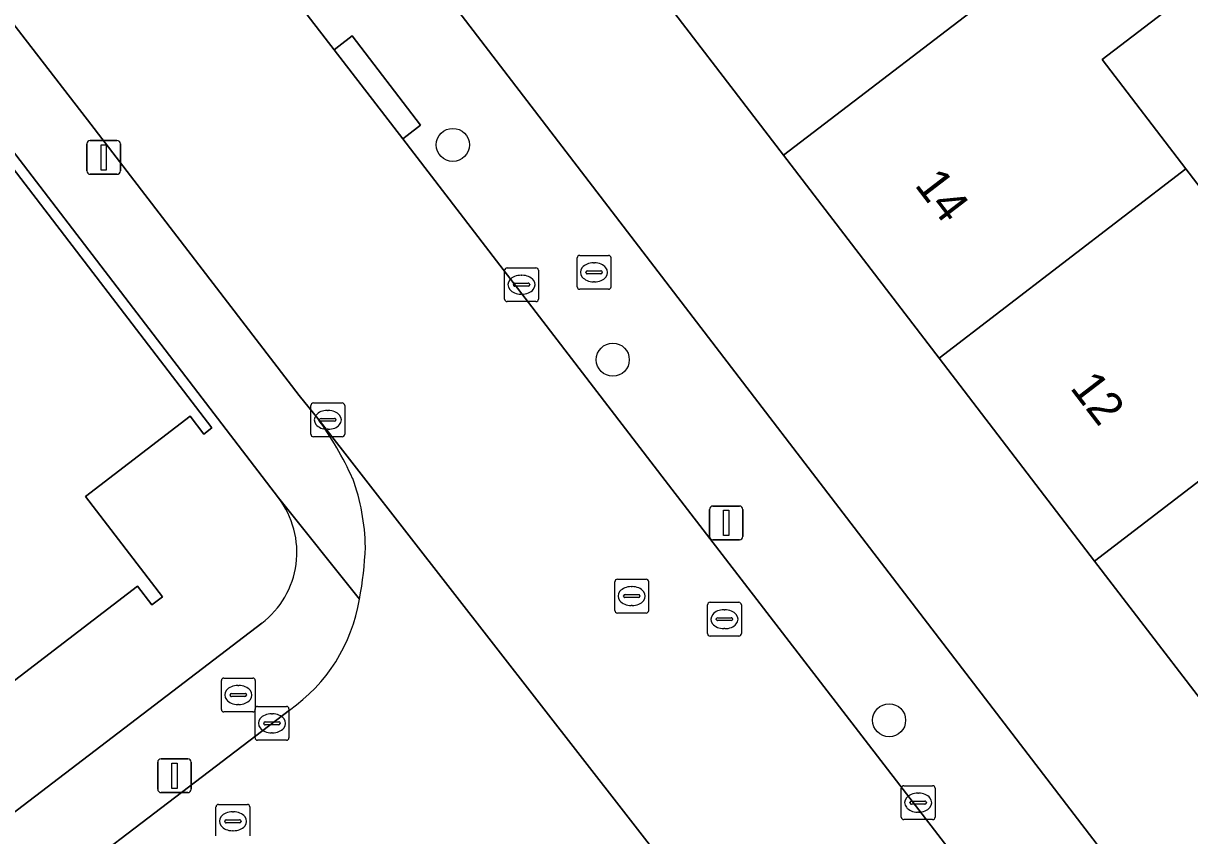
# Model space of a CAD drawing. Extents: x 159352 to 160617, y 385888 to 387323.
# Drawn here: x 160273.33 to 160307.82, y 386556.08 to 386580.1 of the extents above; entities that cross this region are included whole.
import ezdxf

# ---------------------------------------------------------------- set-up
doc = ezdxf.new("R2010")
doc.units = 0
for name, color, linetype in [('IMGEO_Boom', 7, 'Continuous'), ('IMGEO_Brandkraan', 7, 'Continuous'), ('IMGEO_Erf', 7, 'Continuous'), ('IMGEO_Kolk', 7, 'Continuous'), ('IMGEO_Lichtmast', 7, 'Continuous'), ('IMGEO_Pand', 7, 'Continuous'), ('IMGEO_Pand_nummerreeks', 7, 'Continuous'), ('IMGEO_Rijbaan_lokaal_open', 7, 'Continuous'), ('IMGEO_Rioolput', 7, 'Continuous'), ('IMGEO_Voetpad_open', 7, 'Continuous')]:
    doc.layers.add(name, color=color, linetype=linetype)

msp = doc.modelspace()

# ---------------------------------------------------------------- linework, layer by layer
at = {"layer": 'IMGEO_Boom'}
for centre in [(160286.03, 386576.509), (160290.761, 386570.155), (160298.934, 386559.491)]:
    msp.add_circle(centre, 0.489, dxfattribs=at)
at = {"layer": 'IMGEO_Brandkraan'}
for p, q in [((160289.707, 386572.313), (160289.707, 386573.165)), ((160289.782, 386573.239), (160290.634, 386573.239)), ((160290.195, 386573.019), (160290.22, 386573.019)), ((160290.708, 386573.165), (160290.708, 386572.313)), ((160289.966, 386572.733), (160289.966, 386572.745)), ((160290.404, 386572.696), (160290.006, 386572.696)), ((160290.009, 386572.782), (160290.407, 386572.782)), ((160290.45, 386572.745), (160290.45, 386572.733)), ((160290.218, 386572.459), (160290.193, 386572.459)), ((160290.634, 386572.239), (160289.782, 386572.239)), ((160279.185, 386559.812), (160279.185, 386560.664)), ((160279.26, 386560.738), (160280.112, 386560.738)), ((160280.186, 386560.664), (160280.186, 386559.812)), ((160279.444, 386560.232), (160279.444, 386560.244)), ((160279.882, 386560.195), (160279.484, 386560.195)), ((160279.487, 386560.281), (160279.885, 386560.281)), ((160279.673, 386560.518), (160279.698, 386560.518)), ((160279.928, 386560.244), (160279.928, 386560.232)), ((160279.696, 386559.958), (160279.671, 386559.958)), ((160280.112, 386559.738), (160279.26, 386559.738))]:
    msp.add_line(p, q, dxfattribs=at)
for points in [[(160289.707, 386572.313), (160289.707, 386573.165)], [(160289.782, 386573.239), (160290.634, 386573.239)], [(160290.708, 386573.165), (160290.708, 386572.313)], [(160290.634, 386572.239), (160289.782, 386572.239)], [(160279.185, 386559.812), (160279.185, 386560.664)], [(160279.26, 386560.738), (160280.112, 386560.738)], [(160280.186, 386560.664), (160280.186, 386559.812)], [(160280.112, 386559.738), (160279.26, 386559.738)]]:
    msp.add_lwpolyline(points, dxfattribs=at)
for centre, radius, start, end in [((160289.784, 386573.163), 0.0765, 91.552, 178.448), ((160289.784, 386573.163), 0.0765, 91.552, 178.448), ((160290.632, 386573.163), 0.0765, 1.552, 88.448), ((160290.632, 386573.163), 0.0765, 1.552, 88.448), ((160290.006, 386572.742), 0.0403, 85.8775, 175.7526), ((160290.003, 386572.732), 0.0366, 178.938, 274.7102), ((160290.407, 386572.739), 0.043, 264.8664, 352.4533), ((160290.411, 386572.744), 0.0386, 1.7309, 96.639), ((160289.784, 386572.315), 0.0765, 181.552, 268.448), ((160289.784, 386572.315), 0.0765, 181.552, 268.448), ((160290.632, 386572.315), 0.0765, 271.552, 358.448), ((160290.632, 386572.315), 0.0765, 271.552, 358.448), ((160279.262, 386560.662), 0.0765, 91.552, 178.448), ((160279.262, 386560.662), 0.0765, 91.552, 178.448), ((160280.11, 386560.662), 0.0765, 1.552, 88.448), ((160280.11, 386560.662), 0.0765, 1.552, 88.448), ((160279.484, 386560.241), 0.0403, 85.8775, 175.7526), ((160279.481, 386560.231), 0.0366, 178.938, 274.7102), ((160279.885, 386560.238), 0.043, 264.8664, 352.4533), ((160279.889, 386560.243), 0.0386, 1.7309, 96.639), ((160279.262, 386559.814), 0.0765, 181.552, 268.448), ((160279.262, 386559.814), 0.0765, 181.552, 268.448), ((160280.11, 386559.814), 0.0765, 271.552, 358.448), ((160280.11, 386559.814), 0.0765, 271.552, 358.448)]:
    msp.add_arc(centre, radius, start, end, dxfattribs=at)
for centre, major_axis, ratio, start_param, end_param in [((160290.194, 386572.739), (-0.387, 0.002), 0.722429, 4.712389, 7.853982), ((160290.219, 386572.739), (-0.39, 0.002), 0.717154, 1.570796, 4.712389), ((160279.672, 386560.238), (-0.387, 0.002), 0.722429, 4.712389, 7.853982), ((160279.697, 386560.238), (-0.39, 0.002), 0.717154, 1.570796, 4.712389)]:
    msp.add_ellipse(centre, major_axis=major_axis, ratio=ratio, start_param=start_param, end_param=end_param, dxfattribs=at)
at = {"layer": 'IMGEO_Erf'}
for points in [[(160314.206, 386552.197), (160309.608, 386558.199), (160305.01, 386564.199), (160300.412, 386570.201), (160295.814, 386576.202), (160291.36, 386582.015), (160290.79, 386581.578), (160290.558, 386581.881), (160290.875, 386582.124), (160289.288, 386584.196), (160294.106, 386587.888), (160295.693, 386585.816), (160298.193, 386587.732), (160301.265, 386590.086), (160299.761, 386592.055), (160299.488, 386592.413), (160285.267, 386581.678), (160327.174, 386527.009)], [(160280.874, 386566.065), (160268.192, 386582.619), (160260.447, 386576.685), (160262.661, 386573.783), (160260.634, 386572.237), (160258.419, 386575.14), (160253.917, 386571.711), (160252.987, 386572.931), (160251.362, 386571.692), (160248.865, 386569.788), (160248.18, 386569.265), (160255.889, 386559.212), (160259.263, 386561.799), (160257.845, 386563.658), (160263.832, 386568.249)], [(160272.536, 386576.445), (160278.907, 386568.136), (160278.668, 386567.953), (160278.26, 386568.484), (160275.165, 386566.11), (160277.441, 386563.142), (160277.131, 386562.905), (160276.704, 386563.461), (160270.897, 386559.008)], [(160246.671, 386536.612), (160280.38, 386562.359)]]:
    msp.add_lwpolyline(points, dxfattribs=at)
msp.add_lwpolyline([(160321.191, 386576.6), (160318.26, 386580.425), (160315.324, 386578.176), (160313.657, 386580.352), (160316.593, 386582.602), (160313.662, 386586.426), (160310.726, 386584.177), (160309.059, 386586.353), (160311.995, 386588.603), (160308.906, 386592.469), (160302.222, 386587.365), (160305.233, 386583.422), (160304.916, 386583.179), (160307.032, 386580.408), (160305.23, 386579.032), (160307.71, 386575.796), (160312.308, 386569.794), (160316.906, 386563.793), (160325.755, 386570.574), (160322.858, 386574.423), (160319.922, 386572.174), (160318.255, 386574.35)], close=True, dxfattribs=at)
msp.add_arc((160278.775, 386564.459), 2.643, 307.3856, 37.4292, dxfattribs=at)
at = {"layer": 'IMGEO_Kolk'}
for p, q in [((160287.562, 386571.947), (160287.562, 386572.799)), ((160287.637, 386572.873), (160288.489, 386572.873)), ((160288.05, 386572.653), (160288.075, 386572.653)), ((160288.563, 386572.799), (160288.563, 386571.947)), ((160287.821, 386572.367), (160287.821, 386572.379)), ((160288.259, 386572.33), (160287.861, 386572.33)), ((160287.864, 386572.416), (160288.262, 386572.416)), ((160288.305, 386572.379), (160288.305, 386572.367)), ((160288.073, 386572.093), (160288.048, 386572.093)), ((160288.489, 386571.873), (160287.637, 386571.873)), ((160281.907, 386568.876), (160282.759, 386568.876)), ((160281.832, 386567.95), (160281.832, 386568.802)), ((160282.32, 386568.656), (160282.345, 386568.656)), ((160282.833, 386568.802), (160282.833, 386567.95)), ((160282.091, 386568.37), (160282.091, 386568.382)), ((160282.529, 386568.333), (160282.131, 386568.333)), ((160282.134, 386568.419), (160282.532, 386568.419)), ((160282.575, 386568.382), (160282.575, 386568.37)), ((160282.759, 386567.876), (160281.907, 386567.876)), ((160282.343, 386568.096), (160282.318, 386568.096)), ((160280.256, 386559.9), (160281.108, 386559.9)), ((160280.181, 386558.974), (160280.181, 386559.826)), ((160280.669, 386559.68), (160280.694, 386559.68)), ((160281.182, 386559.826), (160281.182, 386558.974)), ((160280.44, 386559.394), (160280.44, 386559.406)), ((160280.878, 386559.357), (160280.48, 386559.357)), ((160280.483, 386559.443), (160280.881, 386559.443)), ((160280.924, 386559.406), (160280.924, 386559.394)), ((160281.108, 386558.9), (160280.256, 386558.9)), ((160280.692, 386559.12), (160280.667, 386559.12)), ((160299.292, 386556.628), (160299.292, 386557.48)), ((160299.367, 386557.554), (160300.219, 386557.554)), ((160300.293, 386557.48), (160300.293, 386556.628)), ((160299.594, 386557.097), (160299.992, 386557.097)), ((160299.78, 386557.334), (160299.805, 386557.334)), ((160299.551, 386557.048), (160299.551, 386557.06)), ((160299.989, 386557.011), (160299.591, 386557.011)), ((160299.803, 386556.774), (160299.778, 386556.774)), ((160300.035, 386557.06), (160300.035, 386557.048)), ((160300.219, 386556.554), (160299.367, 386556.554))]:
    msp.add_line(p, q, dxfattribs=at)
for points in [[(160287.562, 386571.947), (160287.562, 386572.799)], [(160287.637, 386572.873), (160288.489, 386572.873)], [(160288.563, 386572.799), (160288.563, 386571.947)], [(160288.489, 386571.873), (160287.637, 386571.873)], [(160281.907, 386568.876), (160282.759, 386568.876)], [(160281.832, 386567.95), (160281.832, 386568.802)], [(160282.833, 386568.802), (160282.833, 386567.95)], [(160282.759, 386567.876), (160281.907, 386567.876)], [(160280.256, 386559.9), (160281.108, 386559.9)], [(160280.181, 386558.974), (160280.181, 386559.826)], [(160281.182, 386559.826), (160281.182, 386558.974)], [(160281.108, 386558.9), (160280.256, 386558.9)], [(160299.292, 386556.628), (160299.292, 386557.48)], [(160299.367, 386557.554), (160300.219, 386557.554)], [(160300.293, 386557.48), (160300.293, 386556.628)], [(160300.219, 386556.554), (160299.367, 386556.554)]]:
    msp.add_lwpolyline(points, dxfattribs=at)
for centre, radius, start, end in [((160287.639, 386572.797), 0.0765, 91.552, 178.448), ((160287.639, 386572.797), 0.0765, 91.552, 178.448), ((160288.487, 386572.797), 0.0765, 1.552, 88.448), ((160288.487, 386572.797), 0.0765, 1.552, 88.448), ((160287.861, 386572.376), 0.0403, 85.8775, 175.7526), ((160287.858, 386572.366), 0.0366, 178.938, 274.7102), ((160288.262, 386572.373), 0.043, 264.8664, 352.4533), ((160288.266, 386572.378), 0.0386, 1.7309, 96.639), ((160287.639, 386571.949), 0.0765, 181.552, 268.448), ((160287.639, 386571.949), 0.0765, 181.552, 268.448), ((160288.487, 386571.949), 0.0765, 271.552, 358.448), ((160288.487, 386571.949), 0.0765, 271.552, 358.448), ((160281.909, 386568.8), 0.0765, 91.552, 178.448), ((160281.909, 386568.8), 0.0765, 91.552, 178.448), ((160282.757, 386568.8), 0.0765, 1.552, 88.448), ((160282.757, 386568.8), 0.0765, 1.552, 88.448), ((160282.131, 386568.379), 0.0403, 85.8775, 175.7526), ((160282.128, 386568.369), 0.0366, 178.938, 274.7102), ((160282.532, 386568.376), 0.043, 264.8664, 352.4533), ((160282.536, 386568.381), 0.0386, 1.7309, 96.639), ((160281.909, 386567.952), 0.0765, 181.552, 268.448), ((160281.909, 386567.952), 0.0765, 181.552, 268.448), ((160282.757, 386567.952), 0.0765, 271.552, 358.448), ((160282.757, 386567.952), 0.0765, 271.552, 358.448), ((160280.258, 386559.824), 0.0765, 91.552, 178.448), ((160280.258, 386559.824), 0.0765, 91.552, 178.448), ((160281.106, 386559.824), 0.0765, 1.552, 88.448), ((160281.106, 386559.824), 0.0765, 1.552, 88.448), ((160280.48, 386559.403), 0.0403, 85.8775, 175.7526), ((160280.477, 386559.393), 0.0366, 178.938, 274.7102), ((160280.881, 386559.4), 0.043, 264.8664, 352.4533), ((160280.885, 386559.405), 0.0386, 1.7309, 96.639), ((160280.258, 386558.976), 0.0765, 181.552, 268.448), ((160280.258, 386558.976), 0.0765, 181.552, 268.448), ((160281.106, 386558.976), 0.0765, 271.552, 358.448), ((160281.106, 386558.976), 0.0765, 271.552, 358.448), ((160299.369, 386557.478), 0.0765, 91.552, 178.448), ((160299.369, 386557.478), 0.0765, 91.552, 178.448), ((160300.217, 386557.478), 0.0765, 1.552, 88.448), ((160300.217, 386557.478), 0.0765, 1.552, 88.448), ((160299.591, 386557.057), 0.0403, 85.8775, 175.7526), ((160299.996, 386557.059), 0.0386, 1.7309, 96.639), ((160299.588, 386557.047), 0.0366, 178.938, 274.7102), ((160299.992, 386557.054), 0.043, 264.8664, 352.4533), ((160299.369, 386556.63), 0.0765, 181.552, 268.448), ((160299.369, 386556.63), 0.0765, 181.552, 268.448), ((160300.217, 386556.63), 0.0765, 271.552, 358.448), ((160300.217, 386556.63), 0.0765, 271.552, 358.448)]:
    msp.add_arc(centre, radius, start, end, dxfattribs=at)
for centre, major_axis, ratio, start_param, end_param in [((160288.049, 386572.373), (-0.387, 0.002), 0.722429, 4.712389, 7.853982), ((160288.074, 386572.373), (-0.39, 0.002), 0.717154, 1.570796, 4.712389), ((160282.319, 386568.376), (-0.387, 0.002), 0.722429, 4.712389, 7.853982), ((160282.344, 386568.376), (-0.39, 0.002), 0.717154, 1.570796, 4.712389), ((160280.668, 386559.4), (-0.387, 0.002), 0.722429, 4.712389, 7.853982), ((160280.693, 386559.4), (-0.39, 0.002), 0.717154, 1.570796, 4.712389), ((160299.779, 386557.054), (-0.387, 0.002), 0.722429, 4.712389, 7.853982), ((160299.804, 386557.054), (-0.39, 0.002), 0.717154, 1.570796, 4.712389)]:
    msp.add_ellipse(centre, major_axis=major_axis, ratio=ratio, start_param=start_param, end_param=end_param, dxfattribs=at)
at = {"layer": 'IMGEO_Lichtmast'}
for p, q in [((160275.208, 386575.739), (160275.208, 386576.539)), ((160275.208, 386576.539), (160275.208, 386575.739)), ((160275.308, 386576.639), (160276.098, 386576.639)), ((160276.098, 386576.639), (160275.308, 386576.639)), ((160276.198, 386576.539), (160276.198, 386575.739)), ((160276.198, 386575.739), (160276.198, 386576.539)), ((160276.098, 386575.639), (160275.308, 386575.639)), ((160275.308, 386575.639), (160276.098, 386575.639)), ((160293.62, 386564.927), (160293.62, 386565.727)), ((160293.62, 386565.727), (160293.62, 386564.927)), ((160293.72, 386565.827), (160294.51, 386565.827)), ((160294.51, 386565.827), (160293.72, 386565.827)), ((160294.61, 386565.727), (160294.61, 386564.927)), ((160294.61, 386564.927), (160294.61, 386565.727)), ((160294.51, 386564.827), (160293.72, 386564.827)), ((160293.72, 386564.827), (160294.51, 386564.827)), ((160277.303, 386557.45), (160277.303, 386558.25)), ((160277.303, 386558.25), (160277.303, 386557.45)), ((160277.403, 386558.35), (160278.193, 386558.35)), ((160278.193, 386558.35), (160277.403, 386558.35)), ((160278.293, 386558.25), (160278.293, 386557.45)), ((160278.293, 386557.45), (160278.293, 386558.25)), ((160278.193, 386557.35), (160277.403, 386557.35)), ((160277.403, 386557.35), (160278.193, 386557.35))]:
    msp.add_line(p, q, dxfattribs=at)
for points in [[(160275.628, 386576.514), (160275.778, 386576.514), (160275.778, 386575.764), (160275.628, 386575.764), (160275.628, 386576.514)], [(160294.04, 386565.702), (160294.19, 386565.702), (160294.19, 386564.952), (160294.04, 386564.952), (160294.04, 386565.702)], [(160277.723, 386558.225), (160277.873, 386558.225), (160277.873, 386557.475), (160277.723, 386557.475), (160277.723, 386558.225)]]:
    msp.add_lwpolyline(points, dxfattribs=at)
for centre, start, end in [((160275.308, 386576.539), 90, 180), ((160275.308, 386576.539), 90, 180), ((160276.098, 386576.539), 0, 90), ((160276.098, 386576.539), 360, 90), ((160275.308, 386575.739), 180, 270), ((160275.308, 386575.739), 180, 270), ((160276.098, 386575.739), 270, 0), ((160276.098, 386575.739), 270, 0), ((160293.72, 386565.727), 90, 180), ((160293.72, 386565.727), 90, 180), ((160294.51, 386565.727), 0, 90), ((160294.51, 386565.727), 360, 90), ((160293.72, 386564.927), 180, 270), ((160293.72, 386564.927), 180, 270), ((160294.51, 386564.927), 270, 0), ((160294.51, 386564.927), 270, 0), ((160277.403, 386558.25), 90, 180), ((160277.403, 386558.25), 90, 180), ((160278.193, 386558.25), 0, 90), ((160278.193, 386558.25), 360, 90), ((160277.403, 386557.45), 180, 270), ((160277.403, 386557.45), 180, 270), ((160278.193, 386557.45), 270, 0), ((160278.193, 386557.45), 270, 0)]:
    msp.add_arc(centre, 0.1, start, end, dxfattribs=at)
at = {"layer": 'IMGEO_Pand'}
for points in [[(160302.222, 386587.365), (160308.906, 386592.469), (160307.935, 386593.741), (160305.738, 386596.618), (160299.761, 386592.055), (160301.265, 386590.086), (160298.193, 386587.732), (160295.693, 386585.816), (160294.106, 386587.888), (160289.288, 386584.196), (160290.875, 386582.124), (160290.558, 386581.881), (160290.79, 386581.578), (160291.36, 386582.015), (160295.814, 386576.202), (160302.879, 386581.619), (160304.916, 386583.179), (160305.233, 386583.422)], [(160305.23, 386579.032), (160307.032, 386580.408), (160304.916, 386583.179), (160302.879, 386581.619), (160295.814, 386576.202), (160300.412, 386570.201), (160307.71, 386575.796)], [(160264.025, 386567.997), (160265.755, 386565.712), (160270.897, 386559.008), (160276.704, 386563.461), (160277.131, 386562.905), (160277.441, 386563.142), (160275.165, 386566.11), (160278.26, 386568.484), (160278.668, 386567.953), (160278.907, 386568.136), (160272.536, 386576.445), (160272.298, 386576.262), (160272.7, 386575.739), (160269.391, 386573.201), (160269.916, 386572.516)], [(160312.308, 386569.794), (160307.71, 386575.796), (160300.412, 386570.201), (160305.01, 386564.199)], [(160305.01, 386564.199), (160309.608, 386558.199), (160316.906, 386563.793), (160312.308, 386569.794)]]:
    msp.add_lwpolyline(points, close=True, dxfattribs=at)
at = {"layer": 'IMGEO_Rijbaan_lokaal_open'}
msp.add_lwpolyline([(160284.547, 386576.684), (160282.52, 386579.323), (160280.858, 386581.487), (160278.489, 386584.572), (160269.832, 386595.845), (160254.118, 386616.329), (160247.946, 386624.346), (160242.507, 386620.255), (160242.357, 386620.141), (160246.445, 386614.758), (160259.74, 386597.432), (160260.295, 386596.705), (160265.459, 386589.943), (160266.737, 386588.269), (160269.497, 386584.655), (160272.336, 386580.985), (160275.322, 386577.124), (160281.487, 386569.095), (160282.036, 386568.415), (160293.78, 386553.335), (160293.769, 386553.289), (160301.853, 386542.767), (160307.414, 386546.975), (160292.308, 386566.578)], close=True, dxfattribs=at)
for points in [[(160293.769, 386553.289), (160293.78, 386553.335), (160282.036, 386568.415)], [(160281.2, 386559.794), (160260.866, 386544.288), (160224.287, 386516.164), (160222.514, 386514.806), (160222.305, 386514.668)]]:
    msp.add_lwpolyline(points, dxfattribs=at)
for centre, radius, start, end in [((160273.53, 386562.282), 10.486, 24.5559, 35.7923), ((160277.288, 386564.523), 6.156, 0.833, 20.1196), ((160273.353, 386564.972), 10.097, 349.152, 357.9554), ((160278.352, 386563.883), 4.983, 304.8519, 350.6297)]:
    msp.add_arc(centre, radius, start, end, dxfattribs=at)
at = {"layer": 'IMGEO_Rioolput'}
for p, q in [((160290.896, 386563.663), (160291.748, 386563.663)), ((160290.821, 386562.737), (160290.821, 386563.589)), ((160291.309, 386563.443), (160291.334, 386563.443)), ((160291.822, 386563.589), (160291.822, 386562.737)), ((160291.08, 386563.157), (160291.08, 386563.169)), ((160291.518, 386563.12), (160291.12, 386563.12)), ((160291.123, 386563.206), (160291.521, 386563.206)), ((160291.564, 386563.169), (160291.564, 386563.157)), ((160293.638, 386562.98), (160294.49, 386562.98)), ((160291.748, 386562.663), (160290.896, 386562.663)), ((160291.332, 386562.883), (160291.307, 386562.883)), ((160293.563, 386562.054), (160293.563, 386562.906)), ((160294.051, 386562.76), (160294.076, 386562.76)), ((160294.564, 386562.906), (160294.564, 386562.054)), ((160293.822, 386562.474), (160293.822, 386562.486)), ((160294.26, 386562.437), (160293.862, 386562.437)), ((160293.865, 386562.523), (160294.263, 386562.523)), ((160294.306, 386562.486), (160294.306, 386562.474)), ((160294.49, 386561.98), (160293.638, 386561.98)), ((160294.074, 386562.2), (160294.049, 386562.2)), ((160279.026, 386556.077), (160279.026, 386556.929)), ((160279.101, 386557.003), (160279.953, 386557.003)), ((160279.514, 386556.783), (160279.539, 386556.783)), ((160280.027, 386556.929), (160280.027, 386556.077)), ((160279.285, 386556.497), (160279.285, 386556.509)), ((160279.723, 386556.46), (160279.325, 386556.46)), ((160279.328, 386556.546), (160279.726, 386556.546)), ((160279.769, 386556.509), (160279.769, 386556.497)), ((160279.537, 386556.223), (160279.512, 386556.223))]:
    msp.add_line(p, q, dxfattribs=at)
for points in [[(160290.896, 386563.663), (160291.748, 386563.663)], [(160290.821, 386562.737), (160290.821, 386563.589)], [(160291.822, 386563.589), (160291.822, 386562.737)], [(160293.638, 386562.98), (160294.49, 386562.98)], [(160291.748, 386562.663), (160290.896, 386562.663)], [(160293.563, 386562.054), (160293.563, 386562.906)], [(160294.564, 386562.906), (160294.564, 386562.054)], [(160294.49, 386561.98), (160293.638, 386561.98)], [(160279.026, 386556.077), (160279.026, 386556.929)], [(160279.101, 386557.003), (160279.953, 386557.003)], [(160280.027, 386556.929), (160280.027, 386556.077)]]:
    msp.add_lwpolyline(points, dxfattribs=at)
for centre, radius, start, end in [((160290.898, 386563.587), 0.0765, 91.552, 178.448), ((160290.898, 386563.587), 0.0765, 91.552, 178.448), ((160291.746, 386563.587), 0.0765, 1.552, 88.448), ((160291.746, 386563.587), 0.0765, 1.552, 88.448), ((160291.12, 386563.166), 0.0403, 85.8775, 175.7526), ((160291.117, 386563.156), 0.0366, 178.938, 274.7102), ((160291.521, 386563.163), 0.043, 264.8664, 352.4533), ((160291.525, 386563.168), 0.0386, 1.7309, 96.639), ((160293.64, 386562.904), 0.0765, 91.552, 178.448), ((160293.64, 386562.904), 0.0765, 91.552, 178.448), ((160294.488, 386562.904), 0.0765, 1.552, 88.448), ((160294.488, 386562.904), 0.0765, 1.552, 88.448), ((160290.898, 386562.739), 0.0765, 181.552, 268.448), ((160290.898, 386562.739), 0.0765, 181.552, 268.448), ((160291.746, 386562.739), 0.0765, 271.552, 358.448), ((160291.746, 386562.739), 0.0765, 271.552, 358.448), ((160293.862, 386562.483), 0.0403, 85.8775, 175.7526), ((160293.859, 386562.473), 0.0366, 178.938, 274.7102), ((160294.263, 386562.48), 0.043, 264.8664, 352.4533), ((160294.267, 386562.485), 0.0386, 1.7309, 96.639), ((160293.64, 386562.056), 0.0765, 181.552, 268.448), ((160293.64, 386562.056), 0.0765, 181.552, 268.448), ((160294.488, 386562.056), 0.0765, 271.552, 358.448), ((160294.488, 386562.056), 0.0765, 271.552, 358.448), ((160279.103, 386556.927), 0.0765, 91.552, 178.448), ((160279.103, 386556.927), 0.0765, 91.552, 178.448), ((160279.951, 386556.927), 0.0765, 1.552, 88.448), ((160279.951, 386556.927), 0.0765, 1.552, 88.448), ((160279.325, 386556.506), 0.0403, 85.8775, 175.7526), ((160279.322, 386556.496), 0.0366, 178.938, 274.7102), ((160279.726, 386556.503), 0.043, 264.8664, 352.4533), ((160279.73, 386556.508), 0.0386, 1.7309, 96.639)]:
    msp.add_arc(centre, radius, start, end, dxfattribs=at)
for centre, major_axis, ratio, start_param, end_param in [((160291.308, 386563.163), (-0.387, 0.002), 0.722429, 4.712389, 7.853982), ((160291.333, 386563.163), (-0.39, 0.002), 0.717154, 1.570796, 4.712389), ((160294.05, 386562.48), (-0.387, 0.002), 0.722429, 4.712389, 7.853982), ((160294.075, 386562.48), (-0.39, 0.002), 0.717154, 1.570796, 4.712389), ((160279.513, 386556.503), (-0.387, 0.002), 0.722429, 4.712389, 7.853982), ((160279.538, 386556.503), (-0.39, 0.002), 0.717154, 1.570796, 4.712389)]:
    msp.add_ellipse(centre, major_axis=major_axis, ratio=ratio, start_param=start_param, end_param=end_param, dxfattribs=at)
at = {"layer": 'IMGEO_Voetpad_open'}
for points in [[(160183.356, 386692.625), (160184.961, 386690.653), (160188.89, 386686.029), (160188.876, 386685.99), (160219.374, 386646.282), (160220.652, 386644.616), (160258.72, 386594.981), (160261.725, 386591.06), (160263.967, 386588.134), (160267.124, 386584.012), (160268.192, 386582.619), (160280.874, 386566.065), (160283.269, 386563.072)], [(160282.036, 386568.415), (160281.487, 386569.095), (160275.322, 386577.124), (160272.336, 386580.985), (160271.94, 386580.681), (160266.337, 386587.962), (160266.737, 386588.269), (160265.459, 386589.943), (160265.059, 386589.636), (160259.874, 386596.381), (160260.295, 386596.705), (160259.74, 386597.432), (160246.445, 386614.758), (160242.357, 386620.141), (160240.658, 386622.379), (160236.714, 386627.575), (160224.544, 386643.405), (160224.148, 386643.101), (160222.311, 386645.492), (160222.706, 386645.796), (160221.95, 386646.779)], [(160269.832, 386595.845), (160278.489, 386584.572), (160278.633, 386584.682), (160279.025, 386584.982), (160281.383, 386581.889), (160280.998, 386581.595), (160280.858, 386581.487), (160282.52, 386579.323), (160282.657, 386579.428), (160283.056, 386579.733), (160285.078, 386577.09), (160284.68, 386576.786), (160284.547, 386576.684), (160292.308, 386566.578), (160307.414, 386546.975), (160309.161, 386544.709), (160321.712, 386528.422), (160322.109, 386528.725), (160328.245, 386520.706), (160327.848, 386520.403), (160343.309, 386500.178), (160343.45, 386500)], [(160346.394, 386501.927), (160338.645, 386512.01), (160333.861, 386518.285), (160332.401, 386520.19), (160328.044, 386525.874), (160327.174, 386527.009), (160285.267, 386581.678)], [(160283.269, 386563.072), (160280.874, 386566.065)], [(160280.38, 386562.359), (160246.671, 386536.612), (160245.678, 386535.853), (160220.584, 386516.686)], [(160222.305, 386514.668), (160222.514, 386514.806), (160224.287, 386516.164), (160260.866, 386544.288), (160281.2, 386559.794)]]:
    msp.add_lwpolyline(points, dxfattribs=at)
msp.add_lwpolyline([(160283.056, 386579.733), (160282.657, 386579.428), (160282.52, 386579.323), (160284.547, 386576.684), (160284.68, 386576.786), (160285.078, 386577.09)], close=True, dxfattribs=at)
for centre, radius, start, end in [((160273.53, 386562.282), 10.486, 24.5559, 35.7923), ((160277.288, 386564.523), 6.156, 0.833, 20.1196), ((160278.775, 386564.459), 2.643, 307.3856, 37.4292), ((160273.353, 386564.972), 10.097, 349.152, 357.9554), ((160278.352, 386563.883), 4.983, 304.8519, 350.6297)]:
    msp.add_arc(centre, radius, start, end, dxfattribs=at)

# ---------------------------------------------------------------- texts
at = {"layer": 'IMGEO_Pand_nummerreeks'}
for s, rotation, p in [('14', 307.4598, (160299.666, 386575.317)), ('12', 307.4589, (160304.262, 386569.319))]:
    msp.add_text(s, height=1, rotation=rotation, dxfattribs=at).set_placement(p)

doc.saveas('drawing.dxf')
